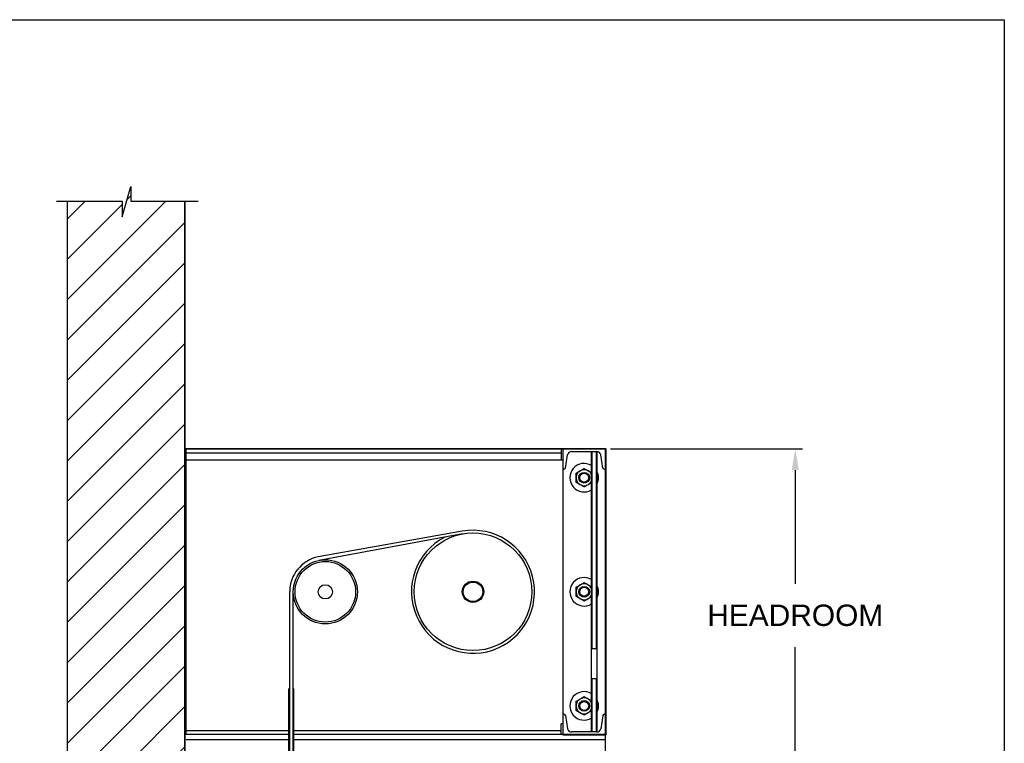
# Model space of a CAD drawing. Header units: inches. Extents: x 144.9 to 238.4, y 214.8 to 247.7.
# Tile 336 of 411: x 210.7 to 215, y 224.3 to 227.5. Entities that reach past the tile are written whole.
import ezdxf

# ---------------------------------------------------------------- set-up
doc = ezdxf.new("R2010")
doc.units = ezdxf.units.IN
doc.header["$LTSCALE"] = 0.25
doc.header["$MEASUREMENT"] = 0
doc.layers.add('ANNOTATIONS', color=1, linetype='Continuous')
doc.layers.add('MOTOR RH', color=7, linetype='Continuous')
doc.styles.add('ARIAL', font='arial.ttf', dxfattribs={"height": 0.09375})
doc.dimstyles.new('STANDARD$0', dxfattribs={"dimtxt": 0.09375, "dimasz": 0.09375, "dimexe": 0.03125, "dimexo": 0.046875, "dimgap": 0.09, "dimtad": 0, "dimtih": 1, "dimtoh": 1, "dimdec": 4, "dimzin": 0, "dimdsep": 46, "dimtxsty": 'ARIAL', "dimcen": 0.09, "dimadec": 0, "dimazin": 0, "dimtfac": 1, "dimtdec": 4, "dimtofl": 0, "dimtmove": 0, "dimatfit": 1, "dimfxl": 1, "dimtolj": 1, "dimtzin": 0, "dimarcsym": 0})

# ---------------------------------------------------------------- blocks, each defined once
blk = doc.blocks.new('*D103')
at = {"layer": 'ANNOTATIONS', "color": 0, "lineweight": -2, "transparency": 16777216}
for p, q in [((213.2868, 225.6132), (214.1277, 225.6132)), ((214.0964, 225.5194), (214.0964, 225.0211)), ((214.0964, 224.2458), (214.0964, 224.7441)), ((211.4665, 224.1521), (214.1277, 224.1521))]:
    blk.add_line(p, q, dxfattribs=at)
at = {"layer": 'ANNOTATIONS', "color": 0, "transparency": 16777216}
for points in [[(214.0808, 225.5194), (214.1121, 225.5194), (214.0964, 225.6132)], [(214.0808, 224.2458), (214.1121, 224.2458), (214.0964, 224.1521)]]:
    blk.add_solid(points, dxfattribs=at)
at = {"layer": 'defpoints', "color": 0, "transparency": 16777216}
for p in [(213.24, 225.6132), (214.0964, 225.6132), (211.4196, 224.1521)]:
    blk.add_point(p, dxfattribs=at)
at = {"layer": 'ANNOTATIONS', "color": 0, "transparency": 16777216, "insert": (214.0964, 224.8826), "char_height": 0.09375, "attachment_point": 5, "style": 'ARIAL'}
blk.add_mtext('\\A1;HEADROOM ', dxfattribs=at)

msp = doc.modelspace()

# ---------------------------------------------------------------- hatches: boundary and pattern name
at = {"layer": 'MOTOR RH'}
h = msp.add_hatch(dxfattribs=at)
h.set_pattern_fill('ANSI31', color=256, style=0)
h.set_pattern_definition([(45, (-14.12033, 1.59358), (-0.08838835, 0.08838835), [])])
edge = h.paths.add_edge_path()
edge.add_line((210.9057, 226.69847), (210.9057, 224.15206))
edge.add_line((210.9057, 224.15206), (211.42133, 224.15206))
edge.add_line((211.42133, 226.69847), (211.42133, 224.15206))
edge = h.paths.add_edge_path()
edge.add_line((210.85932, 226.69847), (211.14642, 226.69847))
edge.add_line((211.14642, 226.69847), (211.14642, 226.62977))
edge.add_line((211.14642, 226.62977), (211.18483, 226.76313))
edge.add_line((211.18483, 226.76313), (211.18483, 226.69847))
edge.add_line((211.18483, 226.69847), (211.48002, 226.69847))
h = msp.add_hatch(dxfattribs=at)
h.set_pattern_fill('ANSI32', color=256, style=0)
h.set_pattern_definition([(45, (208.31756, 211.34646), (-0.265165, 0.265165), []), (45, (208.49433, 211.34646), (-0.265165, 0.265165), [])])
edge = h.paths.add_edge_path(flags=0)
edge.add_line((213.26508, 224.36111), (213.07758, 224.36111))
edge.add_line((213.07758, 224.36111), (213.07758, 224.35906))
edge.add_line((213.07758, 224.35906), (213.26508, 224.35906))
edge.add_arc((213.26508, 224.36111), 0.00206, 270, 360)
edge.add_line((213.26713, 224.36111), (213.26713, 225.61111))
edge.add_arc((213.26508, 225.61111), 0.00206, 0, 90)
edge.add_line((213.26508, 225.61317), (211.42338, 225.61317))
edge.add_arc((211.42338, 225.61111), 0.00206, 90, 180)
edge.add_line((211.42133, 225.61111), (211.42133, 225.50379))
edge.add_line((211.42133, 225.50379), (211.42338, 225.50379))
edge.add_line((211.42338, 225.50379), (211.42338, 225.61111))
edge.add_line((211.42338, 225.61111), (213.26508, 225.61111))
edge.add_line((213.26508, 225.61111), (213.26508, 224.36111))

# ---------------------------------------------------------------- linework, layer by layer
at = {"layer": 'defpoints'}
msp.add_lwpolyline([(215.01267, 214.75854), (194.25216, 214.75854), (194.25216, 227.49365), (215.01267, 227.49365)], close=True, dxfattribs=at)
at = {"layer": 'MOTOR RH'}
for p, q in [((211.14642, 226.62977), (211.18483, 226.76313)), ((211.18483, 226.76313), (211.18483, 226.69847)), ((210.85932, 226.69847), (211.14642, 226.69847)), ((210.9057, 226.69847), (210.9057, 220.30642)), ((210.9057, 226.69847), (210.9057, 224.15206)), ((211.14642, 226.69847), (211.14642, 226.62977)), ((211.18483, 226.69847), (211.48002, 226.69847)), ((211.42133, 220.30642), (211.42133, 226.69847)), ((211.42133, 226.69847), (211.42133, 224.15206)), ((213.26508, 225.61317), (211.42338, 225.61317)), ((213.26508, 225.61111), (211.42338, 225.61111)), ((211.42338, 225.61111), (211.42338, 225.50379)), ((211.42523, 225.61111), (211.42523, 224.36111)), ((213.06977, 225.61111), (213.06977, 225.56424)), ((213.07758, 225.61111), (213.07758, 224.35906)), ((213.26508, 224.36111), (213.26508, 225.61111)), ((213.26713, 224.36111), (213.26713, 225.61111)), ((211.42523, 225.59549), (213.06977, 225.59549)), ((211.42523, 225.56424), (213.07758, 225.56424)), ((213.08905, 225.52821), (213.09875, 225.58639)), ((213.11539, 225.60049), (213.22726, 225.60049)), ((213.20382, 224.37174), (213.20382, 225.60049)), ((213.20539, 225.60049), (213.20539, 224.73705)), ((213.2257, 224.73705), (213.2257, 225.60049)), ((213.22726, 225.60049), (213.22726, 224.37174)), ((213.2536, 225.52821), (213.24391, 225.58639)), ((213.08289, 225.52299), (213.07758, 225.52299)), ((213.25977, 225.52299), (213.26508, 225.52299)), ((212.63682, 225.25148), (212.00583, 225.13923)), ((212.63733, 225.23966), (212.00894, 225.12392)), ((211.8807, 220.45897), (211.8807, 224.98617)), ((211.89633, 220.32316), (211.89633, 224.98611)), ((213.20539, 224.73705), (213.2257, 224.73705)), ((213.2257, 224.60446), (213.20539, 224.60446)), ((213.20539, 224.60446), (213.20539, 224.37174)), ((213.2257, 224.37174), (213.2257, 224.60446)), ((211.8807, 224.56053), (211.87758, 224.56053)), ((211.87758, 220.92772), (211.87758, 224.56053)), ((211.89945, 224.56053), (211.89633, 224.56053)), ((211.89945, 220.92772), (211.89945, 224.56053)), ((213.08289, 224.44924), (213.07758, 224.44924)), ((213.08905, 224.44402), (213.09875, 224.38584)), ((213.2536, 224.44402), (213.24391, 224.38584)), ((213.25977, 224.44924), (213.26508, 224.44924)), ((213.06977, 224.36111), (213.06977, 224.40799)), ((213.07758, 224.40799), (213.06977, 224.40799)), ((211.8807, 224.37674), (211.42523, 224.37674)), ((211.8807, 224.36111), (211.42523, 224.36111)), ((213.06977, 224.37674), (211.89633, 224.37674)), ((213.26508, 224.36111), (211.89633, 224.36111)), ((213.07758, 224.35906), (213.26508, 224.35906)), ((213.22726, 224.37174), (213.11539, 224.37174)), ((213.26508, 224.23611), (213.26508, 224.35906)), ((211.8807, 224.33768), (211.42658, 224.33768)), ((213.26508, 224.33768), (211.89633, 224.33768))]:
    msp.add_line(p, q, dxfattribs=at)
for centre, radius in [((213.17133, 225.48611), 0.02344), ((213.17133, 225.48611), 0.02051), ((213.17133, 225.48611), 0.01972), ((212.68403, 224.98611), 0.25781), ((212.03695, 224.98611), 0.14062), ((212.03695, 224.98611), 0.13281), ((212.03695, 224.98611), 0.03125), ((212.68403, 224.98611), 0.04681), ((212.68403, 224.98611), 0.04291), ((213.17133, 224.98611), 0.02344), ((213.17133, 224.98611), 0.02051), ((213.17133, 224.98611), 0.01972), ((213.17133, 224.48611), 0.02344), ((213.17133, 224.48611), 0.02051), ((213.17133, 224.48611), 0.01972)]:
    msp.add_circle(centre, radius, dxfattribs=at)
for centre, radius, start, end in [((211.42338, 225.61111), 0.00206, 90, 180), ((213.26508, 225.61111), 0.00206, 0, 90), ((213.11539, 225.58361), 0.01688, 90, 170.537), ((213.22726, 225.58361), 0.01688, 9.463, 90), ((213.08289, 225.52924), 0.00625, 270, 350.537), ((213.17133, 225.48611), 0.0625, 58.67194, 301.32807), ((213.17133, 225.48611), 0.03516, 22.43194, 337.56805), ((213.25977, 225.52924), 0.00625, 189.463, 270), ((213.17133, 225.48611), 0.0625, 333.50041, 26.49959), ((212.68403, 224.98611), 0.26953, 117.39365, 100.0868), ((212.03695, 224.98611), 0.15625, 101.47002, 180.02101), ((213.17133, 224.98611), 0.0625, 58.67194, 301.32807), ((213.17133, 224.98611), 0.03516, 22.43194, 337.56805), ((213.17133, 224.98611), 0.0625, 333.50041, 26.49959), ((213.17133, 224.48611), 0.0625, 58.67194, 301.32807), ((213.17133, 224.48611), 0.03516, 22.43194, 337.56805), ((213.17133, 224.48611), 0.0625, 333.50041, 26.49959), ((213.08289, 224.44299), 0.00625, 9.463, 90), ((213.25977, 224.44299), 0.00625, 90, 170.537), ((213.11539, 224.38861), 0.01688, 189.463, 270), ((213.22726, 224.38861), 0.01688, 270, 350.537), ((213.26508, 224.36111), 0.00206, 270, 0)]:
    msp.add_arc(centre, radius, start, end, dxfattribs=at)
for centre, start_param, end_param in [((213.20539, 224.73484), 3.1415927, 4.712389), ((213.2257, 224.73484), 1.5707963, 3.1415927), ((213.20539, 224.60667), 4.712389, 6.2831853), ((213.2257, 224.60667), 0, 1.5707963)]:
    msp.add_ellipse(centre, major_axis=(0, -0.00221), ratio=0.7071068, start_param=start_param, end_param=end_param, dxfattribs=at)
for points, knots in [([(213.15375, 225.51656), (213.15621, 225.51798), (213.16122, 225.52087), (213.16705, 225.52423), (213.17036, 225.52615), (213.17133, 225.52671)], [0, 0, 0, 0, 0.4062928, 0.8272669, 1, 1, 1, 1]), ([(213.17133, 225.52671), (213.17406, 225.52513), (213.17963, 225.52192), (213.18571, 225.51841), (213.18882, 225.51661), (213.18891, 225.51656)], [0, 0, 0, 0, 0.4843447, 0.9863274, 1, 1, 1, 1]), ([(213.13617, 225.50641), (213.13891, 225.50799), (213.14447, 225.5112), (213.15055, 225.51471), (213.15367, 225.51651), (213.15375, 225.51656)], [0, 0, 0, 0, 0.484338, 0.9863257, 1, 1, 1, 1]), ([(213.13617, 225.48611), (213.13617, 225.48658), (213.13617, 225.48962), (213.13617, 225.4953), (213.13617, 225.50157), (213.13617, 225.50521), (213.13617, 225.50641)], [0, 0, 0, 0, 0.0665323, 0.4352828, 0.8145518, 1, 1, 1, 1]), ([(213.13617, 225.46582), (213.13617, 225.46753), (213.13617, 225.4716), (213.13617, 225.47837), (213.13617, 225.48351), (213.13617, 225.48611)], [0, 0, 0, 0, 0.2654589, 0.6280767, 1, 1, 1, 1]), ([(213.18891, 225.51656), (213.19136, 225.51514), (213.19637, 225.51225), (213.2013, 225.5094), (213.20374, 225.50799), (213.20382, 225.50795)], [0, 0, 0, 0, 0.4825542, 0.9825455, 1, 1, 1, 1]), ([(213.15375, 225.45567), (213.15129, 225.45709), (213.14628, 225.45998), (213.14045, 225.46334), (213.13714, 225.46526), (213.13617, 225.46582)], [0, 0, 0, 0, 0.4062921, 0.8272656, 1, 1, 1, 1]), ([(213.17133, 225.44552), (213.1686, 225.4471), (213.16303, 225.45031), (213.15695, 225.45382), (213.15383, 225.45562), (213.15375, 225.45567)], [0, 0, 0, 0, 0.4843447, 0.9863274, 1, 1, 1, 1]), ([(213.18891, 225.45567), (213.18645, 225.45425), (213.18144, 225.45135), (213.17561, 225.44799), (213.17229, 225.44607), (213.17133, 225.44552)], [0, 0, 0, 0, 0.4062928, 0.8272669, 1, 1, 1, 1]), ([(213.20382, 225.46428), (213.20196, 225.4632), (213.19726, 225.46049), (213.19211, 225.45751), (213.18899, 225.45571), (213.18891, 225.45567)], [0, 0, 0, 0, 0.3896286, 0.9838142, 1, 1, 1, 1]), ([(213.13617, 225.00641), (213.13891, 225.00799), (213.14447, 225.0112), (213.15055, 225.01471), (213.15367, 225.01651), (213.15375, 225.01656)], [0, 0, 0, 0, 0.4843388, 0.9863274, 1, 1, 1, 1]), ([(213.13617, 224.98611), (213.13617, 224.98658), (213.13617, 224.98962), (213.13617, 224.9953), (213.13617, 225.00157), (213.13617, 225.00521), (213.13617, 225.00641)], [0, 0, 0, 0, 0.0665321, 0.4352848, 0.8145492, 1, 1, 1, 1]), ([(213.15375, 225.01656), (213.15621, 225.01798), (213.16122, 225.02087), (213.16705, 225.02423), (213.17036, 225.02615), (213.17133, 225.02671)], [0, 0, 0, 0, 0.4062921, 0.8272656, 1, 1, 1, 1]), ([(213.17133, 225.02671), (213.17406, 225.02513), (213.17963, 225.02192), (213.18571, 225.01841), (213.18882, 225.01661), (213.18891, 225.01656)], [0, 0, 0, 0, 0.4843438, 0.9863257, 1, 1, 1, 1]), ([(213.18891, 225.01656), (213.19136, 225.01514), (213.19637, 225.01225), (213.2013, 225.0094), (213.20374, 225.00799), (213.20382, 225.00795)], [0, 0, 0, 0, 0.4825542, 0.9825455, 1, 1, 1, 1]), ([(213.13617, 224.96582), (213.13617, 224.96753), (213.13617, 224.9716), (213.13617, 224.97837), (213.13617, 224.98351), (213.13617, 224.98611)], [0, 0, 0, 0, 0.2654622, 0.6280801, 1, 1, 1, 1]), ([(213.15375, 224.95567), (213.15129, 224.95709), (213.14628, 224.95998), (213.14045, 224.96334), (213.13714, 224.96526), (213.13617, 224.96582)], [0, 0, 0, 0, 0.4062928, 0.8272669, 1, 1, 1, 1]), ([(213.20382, 224.96428), (213.20196, 224.9632), (213.19726, 224.96049), (213.19211, 224.95751), (213.18899, 224.95571), (213.18891, 224.95567)], [0, 0, 0, 0, 0.3896306, 0.9838162, 1, 1, 1, 1]), ([(213.17133, 224.94552), (213.1686, 224.9471), (213.16303, 224.95031), (213.15695, 224.95382), (213.15383, 224.95562), (213.15375, 224.95567)], [0, 0, 0, 0, 0.4843438, 0.9863257, 1, 1, 1, 1]), ([(213.18891, 224.95567), (213.18645, 224.95425), (213.18144, 224.95135), (213.17561, 224.94799), (213.17229, 224.94607), (213.17133, 224.94552)], [0, 0, 0, 0, 0.4062921, 0.8272672, 1, 1, 1, 1]), ([(213.13617, 224.50641), (213.13891, 224.50799), (213.14447, 224.5112), (213.15055, 224.51471), (213.15367, 224.51651), (213.15375, 224.51656)], [0, 0, 0, 0, 0.4843384, 0.9863265, 1, 1, 1, 1]), ([(213.13617, 224.48611), (213.13617, 224.48658), (213.13617, 224.48962), (213.13617, 224.4953), (213.13617, 224.50157), (213.13617, 224.50521), (213.13617, 224.50641)], [0, 0, 0, 0, 0.0665313, 0.4352843, 0.8145498, 1, 1, 1, 1]), ([(213.13617, 224.46582), (213.13617, 224.46753), (213.13617, 224.4716), (213.13617, 224.47837), (213.13617, 224.48351), (213.13617, 224.48611)], [0, 0, 0, 0, 0.2654605, 0.6280792, 1, 1, 1, 1]), ([(213.15375, 224.51656), (213.15621, 224.51798), (213.16122, 224.52087), (213.16705, 224.52423), (213.17036, 224.52615), (213.17133, 224.52671)], [0, 0, 0, 0, 0.4062924, 0.8272666, 1, 1, 1, 1]), ([(213.17133, 224.52671), (213.17406, 224.52513), (213.17963, 224.52192), (213.18571, 224.51841), (213.18882, 224.51661), (213.18891, 224.51656)], [0, 0, 0, 0, 0.4843443, 0.986327, 1, 1, 1, 1]), ([(213.18891, 224.51656), (213.19136, 224.51514), (213.19637, 224.51225), (213.2013, 224.5094), (213.20374, 224.50799), (213.20382, 224.50795)], [0, 0, 0, 0, 0.4825542, 0.982546, 1, 1, 1, 1]), ([(213.15375, 224.45567), (213.15129, 224.45709), (213.14628, 224.45998), (213.14045, 224.46334), (213.13714, 224.46526), (213.13617, 224.46582)], [0, 0, 0, 0, 0.4062925, 0.8272666, 1, 1, 1, 1]), ([(213.17133, 224.44552), (213.1686, 224.4471), (213.16303, 224.45031), (213.15695, 224.45382), (213.15383, 224.45562), (213.15375, 224.45567)], [0, 0, 0, 0, 0.484344, 0.9863265, 1, 1, 1, 1]), ([(213.18891, 224.45567), (213.18645, 224.45425), (213.18144, 224.45135), (213.17561, 224.44799), (213.17229, 224.44607), (213.17133, 224.44552)], [0, 0, 0, 0, 0.4062926, 0.8272666, 1, 1, 1, 1]), ([(213.20382, 224.46428), (213.20196, 224.4632), (213.19726, 224.46049), (213.19211, 224.45751), (213.18899, 224.45571), (213.18891, 224.45567)], [0, 0, 0, 0, 0.3896297, 0.9838155, 1, 1, 1, 1])]:
    msp.add_open_spline(points, degree=3, knots=knots, dxfattribs=at)

# ---------------------------------------------------------------- dimensions: what is measured, and where the dimension line sits
at = {"layer": 'ANNOTATIONS'}
dim = msp.add_linear_dim(base=(214.09643, 225.61317), p1=(211.41965, 224.15206), p2=(213.23996, 225.61317), angle=90, text='HEADROOM ', dimstyle='STANDARD$0', dxfattribs=at)
dim.commit()
dim.dimension.update_dxf_attribs({"geometry": '*D103', "text_midpoint": (214.09643, 224.88262), "dimtype": 160})

doc.saveas('drawing.dxf')
